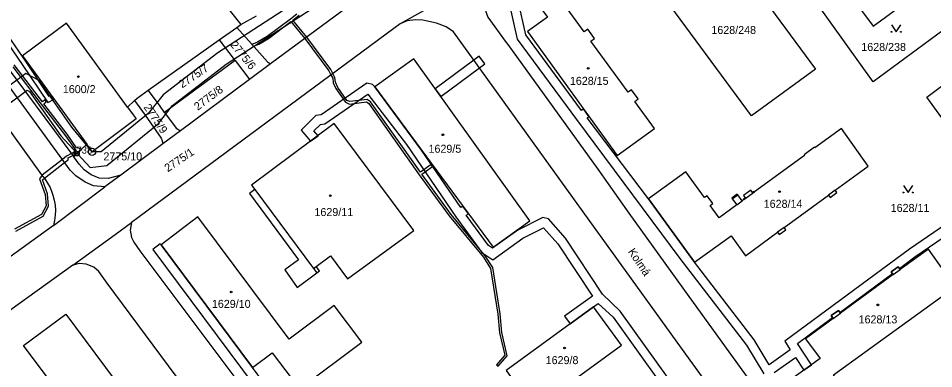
# Model space of a CAD drawing. Extents: x -644096 to -634268, y -1141430 to -1133463.
# Drawn here: x -638609.9 to -638415.6, y -1138594 to -1138519.6 of the extents above; entities that cross this region are included whole.
import ezdxf

# ---------------------------------------------------------------- set-up
doc = ezdxf.new("R2010")
doc.units = 0
for name, color, linetype in [('_CIVIL_CONSTRUCTION', 7, 'Continuous'), ('B_Hranice _3D', 7, 'Continuous'), ('M_Svah_Nasyp', 7, 'Continuous'), ('M_Svah_Zarez', 7, 'Continuous'), ('svrsek_osa_sjezdy', 7, 'Continuous'), ('svrsek_osa_terminal_VRT', 7, 'Continuous'), ('svrsek_osa_VRT', 7, 'Continuous'), ('svrsek_popisy_VRT', 7, 'Continuous'), ('terminal_VRT', 7, 'Continuous')]:
    doc.layers.add(name, color=color, linetype=linetype)

msp = doc.modelspace()

# ---------------------------------------------------------------- linework, layer by layer
at = {"layer": '_CIVIL_CONSTRUCTION'}
for centre, radius in [((-638594.27, -1138547.97), 0.75), ((-638597.49, -1138548.33), 0.5), ((-638597.49, -1138548.33), 0.0303), ((-638594.27, -1138547.97), 0.03)]:
    msp.add_circle(centre, radius, dxfattribs=at)
at = {"layer": 'B_Hranice _3D'}
for points in [[(-638415.54, -1138426.29), (-638426.04, -1138432.9), (-638432.59, -1138437.65), (-638439.99, -1138443.02), (-638447.69, -1138448.61), (-638453.56, -1138447.49), (-638478.12, -1138464.64), (-638528.6, -1138501.6), (-638567.56, -1138526.92), (-638579.21, -1138535.86), (-638582.34, -1138539.81), (-638592.38, -1138547.99), (-638594.27, -1138547.97), (-638598.58, -1138542.7), (-638605.51, -1138532.81), (-638608.36, -1138531.34), (-638615.38, -1138536.46)], [(-638623.67, -1138546.48), (-638608.08, -1138534.86), (-638607.55, -1138535.13), (-638600.92, -1138544.6), (-638594.71, -1138551.26), (-638591.16, -1138550.87), (-638580.18, -1138541.92), (-638577.23, -1138538.12), (-638565.78, -1138529.34), (-638526.88, -1138504.06), (-638476.38, -1138467.08), (-638452.88, -1138450.67), (-638446.97, -1138451.79), (-638424.34, -1138435.38), (-638414.56, -1138429.23)], [(-638452.1, -1138480.97), (-638450.88, -1138482.61), (-638449.56, -1138481.12), (-638449.59, -1138479.98), (-638452.47, -1138476.06), (-638454.47, -1138472.11), (-638456.1, -1138472.02), (-638472.42, -1138483.77), (-638473.03, -1138484.91), (-638472.72, -1138486.26), (-638471.55, -1138488.08), (-638476.62, -1138492.91), (-638479.8, -1138494.89), (-638483.5, -1138496.25), (-638488.17, -1138495.63), (-638508.05, -1138510.38), (-638505.76, -1138516.45), (-638504.03, -1138524), (-638491.4, -1138541.11), (-638469.49, -1138570.63), (-638455.35, -1138589.03), (-638451.67, -1138595.17)], [(-638406.56, -1138558.96), (-638420.74, -1138568.67), (-638447.19, -1138588.16), (-638446.04, -1138590.02), (-638450.53, -1138593.19), (-638453.69, -1138587.91), (-638466.39, -1138571.4), (-638476.15, -1138557.97), (-638489.16, -1138540.77), (-638488.8, -1138540.45), (-638489.98, -1138538.82), (-638490.35, -1138539.16), (-638502.17, -1138523.14), (-638503.84, -1138515.87), (-638505.65, -1138511.08), (-638487.63, -1138497.71), (-638483.28, -1138498.29), (-638478.92, -1138496.69), (-638475.38, -1138494.49), (-638468.98, -1138488.4), (-638470.84, -1138485.48), (-638470.91, -1138485.19)], [(-638550.84, -1138518.72), (-638552.17, -1138519.76), (-638557.14, -1138523.49), (-638559.13, -1138524.65), (-638560.37, -1138525.14), (-638560.02, -1138525.53), (-638558.91, -1138525.11), (-638556.86, -1138523.91), (-638552.06, -1138520.3), (-638549.11, -1138523.91), (-638544.03, -1138530.73), (-638543.56, -1138531.61), (-638543.19, -1138532.3), (-638543.08, -1138533.28), (-638542.51, -1138534.53), (-638540.5, -1138537.44), (-638539.65, -1138537.82), (-638536, -1138537.33), (-638535.55, -1138537.68), (-638524.84, -1138552.82), (-638518.45, -1138561.56), (-638511.19, -1138570.38), (-638509.66, -1138572.73), (-638508.15, -1138582.48), (-638507.8, -1138586.45), (-638506.68, -1138591.17), (-638508.41, -1138593.2), (-638508.03, -1138593.52), (-638506.14, -1138591.31), (-638507.3, -1138586.37), (-638507.65, -1138582.42), (-638509.18, -1138572.55), (-638510.79, -1138570.08), (-638518.05, -1138561.26), (-638524.29, -1138552.73), (-638522.02, -1138551.09), (-638522.32, -1138550.69), (-638524.58, -1138552.32), (-638535.19, -1138537.34), (-638535.86, -1138536.81), (-638539.57, -1138537.3), (-638540.16, -1138537.04), (-638542.07, -1138534.29), (-638542.6, -1138533.14), (-638542.71, -1138532.14), (-638543.16, -1138531.31), (-638543.61, -1138530.47), (-638548.71, -1138523.61), (-638551.66, -1138520), (-638550.33, -1138518.96)], [(-638611.11, -1138529.88), (-638605.07, -1138537.85), (-638599.94, -1138544.53), (-638597.66, -1138547.78), (-638598.66, -1138548.33), (-638599.7, -1138548.9), (-638600.59, -1138549.59), (-638604.89, -1138552.95), (-638605.46, -1138553.68), (-638604.24, -1138557.01), (-638604.06, -1138559.43), (-638605.01, -1138561.28), (-638610.73, -1138564.37)], [(-638610.45, -1138564.79), (-638604.63, -1138561.64), (-638603.56, -1138559.53), (-638603.74, -1138556.91), (-638604.84, -1138553.9), (-638604.4, -1138553.57), (-638600.11, -1138550.26), (-638599.39, -1138549.7), (-638599.33, -1138549.27), (-638598.36, -1138548.74), (-638597.29, -1138548.14), (-638596.47, -1138547.39), (-638597.56, -1138547.08), (-638599.54, -1138544.23), (-638604.52, -1138537.74), (-638604.02, -1138537.35), (-638604.32, -1138536.95), (-638604.82, -1138537.35), (-638610.79, -1138529.48)], [(-638466.39, -1138603.84), (-638482.15, -1138581.8), (-638485.94, -1138578.23), (-638493.77, -1138566.3), (-638497.41, -1138562.21), (-638498.58, -1138561.93), (-638503.87, -1138564.58), (-638509.26, -1138568.46), (-638510.14, -1138567.88), (-638514.83, -1138561.44), (-638514.37, -1138561.13), (-638515.56, -1138559.51), (-638515.98, -1138559.8), (-638524.33, -1138547.62), (-638534.25, -1138534.16), (-638534.74, -1138533.68), (-638535.93, -1138533.39), (-638545.65, -1138540.1), (-638546.76, -1138540.27), (-638549.92, -1138543.34), (-638547.92, -1138545.73), (-638546.31, -1138544.53), (-638547.2, -1138543.48), (-638545.82, -1138542.15), (-638544.89, -1138542), (-638535.73, -1138535.68), (-638527.56, -1138546.43), (-638517.05, -1138561.77), (-638511.54, -1138569.34), (-638509.22, -1138570.88), (-638502.83, -1138566.3), (-638498.42, -1138564.09), (-638495.37, -1138567.52), (-638488.07, -1138578.63), (-638494.01, -1138582.86), (-638492.81, -1138584.51), (-638487.81, -1138580.87), (-638486.8, -1138580.17), (-638483.67, -1138583.12), (-638468.58, -1138604.21)], [(-638449.45, -1138594.88), (-638444.95, -1138591.7), (-638443.17, -1138594.38), (-638441.55, -1138593.21), (-638443.34, -1138590.56), (-638444.51, -1138588.68), (-638437.05, -1138583.19), (-638437.36, -1138582.77), (-638435.84, -1138581.66), (-638435.54, -1138582.07), (-638424.35, -1138573.82), (-638424.61, -1138573.46), (-638423.15, -1138572.39), (-638422.89, -1138572.75), (-638419.58, -1138570.31), (-638405.78, -1138560.86)], [(-638560.2, -1138593.8), (-638579.62, -1138567.75), (-638579.8, -1138567.53), (-638581.4, -1138568.73), (-638559.69, -1138597.88)], [(-638558.05, -1138596.74), (-638560.2, -1138593.8)]]:
    msp.add_lwpolyline(points, dxfattribs=at)
for points in [[(-638615.31, -1138520.48), (-638609.12, -1138529.38), (-638603.7, -1138537.5), (-638602.36, -1138536.78), (-638602.96, -1138535.96), (-638603.37, -1138536.18), (-638608.29, -1138528.81), (-638614.58, -1138519.76)], [(-638512.02, -1138530.12), (-638510.88, -1138529.28), (-638512.11, -1138527.63), (-638513.21, -1138528.46), (-638521.42, -1138534.57), (-638520.23, -1138536.24)]]:
    msp.add_lwpolyline(points, close=True, dxfattribs=at)
at = {"layer": 'M_Svah_Nasyp'}
for p, q in [((-638559.7, -1138555.99), (-638547.26, -1138572.75)), ((-638458.36, -1138557.94), (-638457.21, -1138557.1)), ((-638455.88, -1138558.11), (-638453.65, -1138556.48)), ((-638436.5, -1138556.11), (-638437.96, -1138557.18)), ((-638457.42, -1138559.23), (-638456.27, -1138558.4)), ((-638447.33, -1138564.03), (-638448.74, -1138565.06)), ((-638547.26, -1138572.75), (-638546.67, -1138572.3)), ((-638547.26, -1138572.75), (-638546.57, -1138573.68)), ((-638424.17, -1138574.06), (-638422.72, -1138572.99)), ((-638436.92, -1138583.37), (-638435.4, -1138582.26))]:
    msp.add_line(p, q, dxfattribs=at)
at = {"layer": 'M_Svah_Zarez'}
for centre in [(-638488.95, -1138530.23), (-638597.19, -1138531.99), (-638519.8, -1138544.35), (-638543.71, -1138557.29), (-638448.33, -1138556.42), (-638564.75, -1138577.74), (-638427.45, -1138580.48), (-638493.97, -1138589.66)]:
    msp.add_circle(centre, 0.175, dxfattribs=at)
at = {"layer": 'svrsek_osa_sjezdy'}
for points in [[(-638424.55, -1138520.97), (-638423.55, -1138522.47), (-638422.55, -1138520.97)], [(-638422.04, -1138555.11), (-638421.04, -1138556.61), (-638420.04, -1138555.11)]]:
    msp.add_lwpolyline(points, dxfattribs=at)
for centre in [(-638424.55, -1138522.47), (-638422.55, -1138522.47), (-638422.04, -1138556.61), (-638420.04, -1138556.61)]:
    msp.add_circle(centre, 0.1, dxfattribs=at)
at = {"layer": 'svrsek_osa_terminal_VRT'}
msp.add_arc((-642050.26, -1145189.6), 8802.25, 41.413152, 75.317049, dxfattribs=at)
at = {"layer": 'terminal_VRT'}
for p, q in [((-638585.85, -1138491.7), (-638562.69, -1138520.92)), ((-638522.75, -1138504.35), (-638556.38, -1138529.3)), ((-638523.93, -1138518.01), (-638528.89, -1138520.78)), ((-638562.69, -1138520.92), (-638559.38, -1138519.04)), ((-638567.31, -1138524.2), (-638563.56, -1138521.54)), ((-638563.56, -1138521.54), (-638562.69, -1138520.92)), ((-638617.67, -1138522.8), (-638598.15, -1138549.02)), ((-638582.34, -1138534.88), (-638567.31, -1138524.2)), ((-638563.92, -1138528.57), (-638578.87, -1138539.58)), ((-638563.92, -1138528.57), (-638560.97, -1138532.38)), ((-638556.38, -1138529.3), (-638560.86, -1138532.62)), ((-638557.03, -1138528.84), (-638556.38, -1138529.3)), ((-638560.86, -1138532.62), (-638575.49, -1138543.47)), ((-638560.97, -1138532.38), (-638560.86, -1138532.62)), ((-638586.75, -1138538.44), (-638585.26, -1138537.07)), ((-638578.87, -1138539.58), (-638576.44, -1138542.91)), ((-638575.49, -1138543.47), (-638579.27, -1138546.28)), ((-638576.44, -1138542.91), (-638575.49, -1138543.47)), ((-638579.39, -1138545.6), (-638579.27, -1138546.28)), ((-638597.49, -1138548.33), (-638595.36, -1138546.37)), ((-638579.27, -1138546.28), (-638588.19, -1138552.9)), ((-638598.15, -1138549.02), (-638597.49, -1138548.33)), ((-638588.19, -1138552.9), (-638591.58, -1138555.42)), ((-638602.45, -1138563.59), (-638591.58, -1138555.42))]:
    msp.add_line(p, q, dxfattribs=at)
for points in [[(-638598.92, -1138551.89), (-638656.73, -1138472.38), (-638677.44, -1138444.02)], [(-638441.18, -1138504.1), (-638428.42, -1138521.29), (-638420.58, -1138515.47), (-638426.18, -1138507.7), (-638426.05, -1138507.6), (-638427.41, -1138505.71), (-638427.55, -1138505.81), (-638433.02, -1138498.23)], [(-638474.86, -1138542.98), (-638479.05, -1138537.24), (-638478.35, -1138536.73), (-638479.74, -1138534.81), (-638480.45, -1138535.32), (-638488.38, -1138524.44), (-638487.63, -1138523.89), (-638489.06, -1138521.92), (-638489.82, -1138522.48), (-638494.01, -1138516.73), (-638492.56, -1138515.67), (-638484.25, -1138509.61), (-638490.08, -1138501.62), (-638503.32, -1138511.49), (-638497.59, -1138519.37), (-638501.84, -1138522.43), (-638482.81, -1138548.72), (-638474.86, -1138542.98)], [(-638454.3, -1138540.32), (-638475.82, -1138511.05), (-638462.23, -1138501.13), (-638440.68, -1138530.41), (-638454.3, -1138540.32)], [(-638410.94, -1138520.2), (-638428.46, -1138533.08), (-638446.35, -1138508.05), (-638441.18, -1138504.1)], [(-638642.96, -1138509.31), (-638641.75, -1138508.42), (-638638.94, -1138506.35), (-638622.11, -1138529.41), (-638615.48, -1138538.48), (-638615.02, -1138539.02), (-638605, -1138552.83)], [(-638511.55, -1138510.55), (-638511.6, -1138512.24), (-638511.79, -1138513.95), (-638511.56, -1138515.36), (-638511.16, -1138516.82), (-638510.23, -1138519.33), (-638506.34, -1138524.71), (-638506.03, -1138525.13), (-638486.87, -1138551.65), (-638480.34, -1138560.99), (-638467.57, -1138578.71), (-638454.83, -1138596.35), (-638442.88, -1138612.94), (-638442.07, -1138614.03), (-638434.97, -1138623.45), (-638422.89, -1138639.85), (-638415.64, -1138650.26)], [(-638524.08, -1138520.01), (-638525.62, -1138519.9), (-638527.35, -1138520.11), (-638528.89, -1138520.78)], [(-638409.72, -1138671.95), (-638430.02, -1138643.85), (-638430.85, -1138642.7), (-638442.45, -1138626.6), (-638447.79, -1138619.2), (-638468.19, -1138590.94), (-638485.96, -1138566.31), (-638488.71, -1138562.48), (-638517.53, -1138522.47), (-638519.13, -1138521.38), (-638521.13, -1138520.61), (-638523.39, -1138520.1), (-638524.08, -1138520.01)], [(-638586.75, -1138538.44), (-638599.74, -1138520.62), (-638609.07, -1138527.59), (-638595.36, -1138546.37)], [(-638528.89, -1138520.78), (-638530.25, -1138521.75), (-638585.9, -1138562.95)], [(-638563.56, -1138521.54), (-638560.45, -1138525.05), (-638557.03, -1138528.84)], [(-638567.31, -1138524.2), (-638564.11, -1138528.32), (-638563.92, -1138528.57)], [(-638509.16, -1138568.2), (-638501.34, -1138562.63), (-638525.99, -1138528.19), (-638534.25, -1138534.16), (-638509.16, -1138568.2)], [(-638398.73, -1138561.6), (-638417.06, -1138536.37), (-638409.51, -1138530.7), (-638391.34, -1138555.9), (-638398.73, -1138561.6)], [(-638585.26, -1138537.07), (-638584.72, -1138536.57), (-638582.34, -1138534.88)], [(-638578.87, -1138539.58), (-638579.96, -1138538.08), (-638582.34, -1138534.88)], [(-638585.26, -1138537.07), (-638583.03, -1138540.19), (-638579.58, -1138545.08), (-638579.39, -1138545.6)], [(-638586.75, -1138538.44), (-638585.55, -1138540.07), (-638584.9, -1138540.97), (-638594.27, -1138547.97), (-638595.36, -1138546.37)], [(-638545.98, -1138573.24), (-638546.67, -1138572.3), (-638543.65, -1138570.06), (-638540.04, -1138574.93), (-638525.94, -1138564.68), (-638542.86, -1138541.96), (-638560.42, -1138555.03), (-638559.7, -1138555.99), (-638560.84, -1138556.83), (-638550.48, -1138570.89), (-638553.38, -1138573.05), (-638550.71, -1138576.76), (-638546.57, -1138573.68), (-638545.98, -1138573.24)], [(-638453.65, -1138556.48), (-638453.73, -1138556.36), (-638454.09, -1138556.62), (-638454.44, -1138556.13), (-638455.98, -1138557.25), (-638455.62, -1138557.74), (-638455.97, -1138557.99), (-638455.88, -1138558.11), (-638456.27, -1138558.4), (-638457.21, -1138557.1), (-638457.33, -1138556.94), (-638458.48, -1138557.78), (-638458.36, -1138557.94), (-638457.42, -1138559.23), (-638461.16, -1138561.96), (-638463.03, -1138559.36), (-638462.47, -1138558.96), (-638463.67, -1138557.29), (-638464.23, -1138557.7), (-638468.19, -1138552.22), (-638476.15, -1138557.97), (-638466.39, -1138571.4), (-638458.61, -1138565.78), (-638455.54, -1138570.03), (-638448.74, -1138565.06), (-638448.39, -1138565.54), (-638446.97, -1138564.51), (-638447.33, -1138564.03), (-638437.96, -1138557.18), (-638437.61, -1138557.66), (-638436.15, -1138556.6), (-638436.5, -1138556.11), (-638429.51, -1138551), (-638435.2, -1138543.03), (-638440.81, -1138547.12), (-638440.9, -1138547), (-638443.13, -1138548.62), (-638443.04, -1138548.74), (-638453.65, -1138556.48)], [(-638588.19, -1138552.9), (-638590.9, -1138553.62), (-638592.79, -1138553.57), (-638594.48, -1138552.88), (-638595.94, -1138551.79), (-638596.99, -1138550.58), (-638598.15, -1138549.02)], [(-638605, -1138552.83), (-638604.32, -1138553.68), (-638603.72, -1138554.59), (-638603.21, -1138555.55), (-638602.79, -1138556.55), (-638602.59, -1138557.15), (-638602.32, -1138558.2), (-638602.15, -1138559.27), (-638602.07, -1138560.36), (-638602.1, -1138561.45), (-638602.23, -1138562.53), (-638602.45, -1138563.59)], [(-638591.58, -1138555.42), (-638593.96, -1138555.22), (-638595.74, -1138554.4), (-638597.75, -1138553.07), (-638598.92, -1138551.89)], [(-638598.37, -1138572.02), (-638589.36, -1138565.51), (-638585.9, -1138562.95)], [(-638585.9, -1138562.95), (-638586.2, -1138564.58), (-638585.92, -1138566.15), (-638585.41, -1138567.19), (-638584.13, -1138569.01), (-638560.37, -1138600.71)], [(-638552.42, -1138587.74), (-638571.83, -1138561.8), (-638579.62, -1138567.75), (-638560.2, -1138593.8), (-638556.02, -1138590.67), (-638550.25, -1138598.31), (-638537.03, -1138588.44), (-638542.87, -1138580.61), (-638552.42, -1138587.74)], [(-638602.45, -1138563.59), (-638623.8, -1138578.98), (-638624.94, -1138577.76), (-638631.82, -1138581.74)], [(-638442.81, -1138587.67), (-638439.72, -1138591.89), (-638447.49, -1138597.5), (-638437.8, -1138610.83), (-638429.84, -1138605.09), (-638433.8, -1138599.58), (-638433.19, -1138599.15), (-638434.93, -1138596.72), (-638435.54, -1138597.16), (-638436.84, -1138595.36), (-638411.06, -1138576.63), (-638416.73, -1138568.62)], [(-638416.73, -1138568.62), (-638422.72, -1138572.99), (-638423.15, -1138572.39), (-638424.61, -1138573.46), (-638424.17, -1138574.06), (-638435.4, -1138582.26), (-638435.84, -1138581.66), (-638437.36, -1138582.77), (-638436.92, -1138583.37), (-638442.81, -1138587.67)], [(-638598.37, -1138572.02), (-638613.5, -1138582.94), (-638620.09, -1138587.93)], [(-638591.11, -1138575.86), (-638592.85, -1138573.4), (-638593.94, -1138572.5), (-638595.54, -1138571.81), (-638597.05, -1138571.67), (-638598.37, -1138572.02)], [(-638564.54, -1138611.71), (-638568.26, -1138606.58), (-638591.11, -1138575.86)], [(-638596.24, -1138605.97), (-638608.85, -1138589.15), (-638599.88, -1138582.43), (-638587.3, -1138599.29), (-638577.11, -1138612.93), (-638586.04, -1138619.59), (-638596.24, -1138605.97)], [(-638506.39, -1138594.41), (-638500.45, -1138602.57), (-638481.86, -1138589.04), (-638487.81, -1138580.87), (-638506.39, -1138594.41)]]:
    msp.add_lwpolyline(points, dxfattribs=at)

# ---------------------------------------------------------------- texts
at = {"layer": '_CIVIL_CONSTRUCTION'}
msp.add_text('1738', height=1.5, dxfattribs=at).set_placement((-638598.72, -1138548.34))
at = {"layer": 'svrsek_osa_VRT'}
for s, p in [('1628/248', (-638462.8, -1138522.92)), ('1628/238', (-638430.97, -1138526.53)), ('1628/15', (-638492.84, -1138533.73)), ('1600/2', (-638600.49, -1138535.49)), ('1629/5', (-638522.85, -1138548.16)), ('2775/10', (-638591.87, -1138549.78)), ('1628/14', (-638451.69, -1138559.86)), ('1628/11', (-638424.73, -1138560.73)), ('1629/11', (-638547.07, -1138561.61)), ('1629/10', (-638568.84, -1138581.12)), ('1628/13', (-638431.54, -1138584.42)), ('1629/8', (-638497.98, -1138593.08))]:
    msp.add_text(s, height=1.7, dxfattribs=at).set_placement(p)
for s, rotation, p in [('2775/6', 309, (-638565.04, -1138525.27)), ('2775/7', 34, (-638575.15, -1138534.5)), ('2775/8', 37, (-638571.84, -1138539.25)), ('2775/9', 304, (-638583.42, -1138538.5)), ('2775/1', 34, (-638578.2, -1138552.32))]:
    msp.add_text(s, height=1.7, rotation=rotation, dxfattribs=at).set_placement(p)
at = {"layer": 'svrsek_popisy_VRT'}
msp.add_text('Kolmá', height=1.7, rotation=304, dxfattribs=at).set_placement((-638480.58, -1138569.18))

doc.saveas('drawing.dxf')
